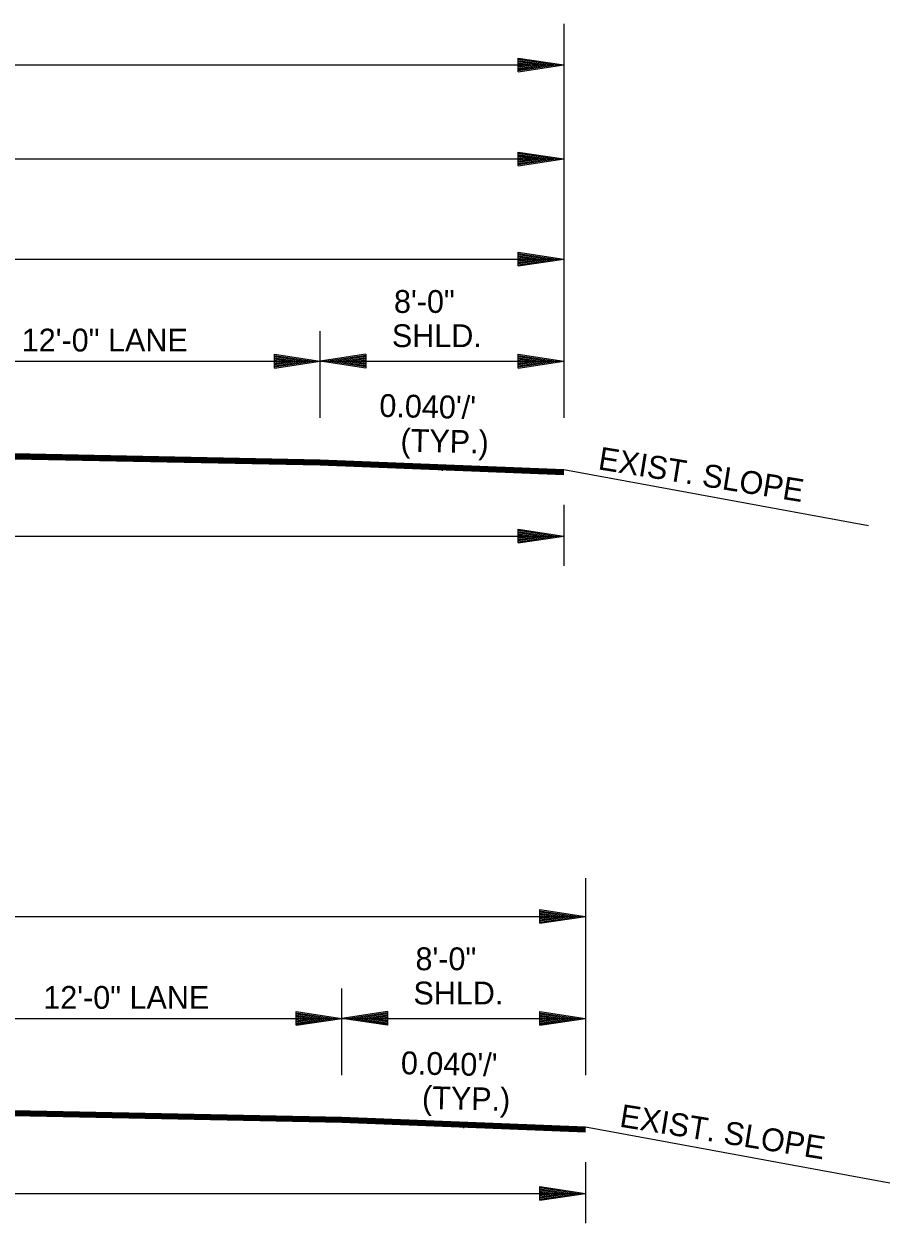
# Model space of a CAD drawing. Extents: x 544199 to 1930787, y -1968972 to 596640.
# Drawn here: x 546955.9 to 547240.4, y -1954266.9 to -1953872.9 of the extents above; entities that cross this region are included whole.
import ezdxf

# ---------------------------------------------------------------- set-up
doc = ezdxf.new("R2010")
doc.units = 0
doc.layers.add('R_Draft', color=7, linetype='Continuous')

msp = doc.modelspace()

# ---------------------------------------------------------------- linework, layer by layer
at = {"layer": 'R_Draft'}
for p, q in [((547133.23, -1953872.91), (547133.23, -1954002.37)), ((546493.23, -1953886.37), (547133.23, -1953886.37)), ((547118.23, -1953884.12), (547133.23, -1953886.37)), ((547118.23, -1953888.62), (547118.23, -1953884.12)), ((547118.23, -1953884.49), (547130.72, -1953886.37)), ((547118.23, -1953884.88), (547128.14, -1953886.37)), ((547118.23, -1953885.25), (547125.65, -1953886.37)), ((547118.23, -1953885.63), (547123.1, -1953886.37)), ((547118.23, -1953886.02), (547120.6, -1953886.37)), ((547118.23, -1953888.62), (547133.23, -1953886.37)), ((547118.23, -1953887.1), (547123.1, -1953886.37)), ((547118.23, -1953887.86), (547128.14, -1953886.37)), ((547118.23, -1953888.24), (547130.72, -1953886.37)), ((547118.23, -1953887.49), (547125.65, -1953886.37)), ((547118.23, -1953886.72), (547120.6, -1953886.37)), ((547118.23, -1953914.99), (547133.23, -1953917.24)), ((547118.23, -1953919.49), (547118.23, -1953914.99)), ((546493.23, -1953917.24), (547133.23, -1953917.24)), ((547118.23, -1953915.36), (547130.72, -1953917.24)), ((547118.23, -1953915.75), (547128.14, -1953917.24)), ((547118.23, -1953916.12), (547125.65, -1953917.24)), ((547118.23, -1953916.5), (547123.1, -1953917.24)), ((547118.23, -1953916.89), (547120.6, -1953917.24)), ((547118.23, -1953919.49), (547133.23, -1953917.24)), ((547118.23, -1953917.97), (547123.1, -1953917.24)), ((547118.23, -1953918.73), (547128.14, -1953917.24)), ((547118.23, -1953919.11), (547130.72, -1953917.24)), ((547118.23, -1953918.36), (547125.65, -1953917.24)), ((547118.23, -1953917.59), (547120.6, -1953917.24)), ((546493.23, -1953950.17), (547133.23, -1953950.17)), ((547118.23, -1953947.92), (547133.23, -1953950.17)), ((547118.23, -1953952.42), (547118.23, -1953947.92)), ((547118.23, -1953948.29), (547130.72, -1953950.17)), ((547118.23, -1953948.68), (547128.14, -1953950.17)), ((547118.23, -1953949.05), (547125.65, -1953950.17)), ((547118.23, -1953949.43), (547123.1, -1953950.17)), ((547118.23, -1953949.82), (547120.6, -1953950.17)), ((547118.23, -1953952.42), (547133.23, -1953950.17)), ((547118.23, -1953950.9), (547123.1, -1953950.17)), ((547118.23, -1953951.66), (547128.14, -1953950.17)), ((547118.23, -1953952.04), (547130.72, -1953950.17)), ((547118.23, -1953951.29), (547125.65, -1953950.17)), ((547118.23, -1953950.52), (547120.6, -1953950.17)), ((547053.23, -1954002.37), (547053.23, -1953973.81)), ((547038.23, -1953981.46), (547053.23, -1953983.71)), ((547038.23, -1953985.96), (547038.23, -1953981.46)), ((547038.23, -1953981.83), (547050.72, -1953983.71)), ((547068.23, -1953981.46), (547053.23, -1953983.71)), ((547068.23, -1953981.83), (547055.73, -1953983.71)), ((547068.23, -1953981.46), (547068.23, -1953985.96)), ((547118.23, -1953981.46), (547133.23, -1953983.71)), ((547118.23, -1953985.96), (547118.23, -1953981.46)), ((547118.23, -1953981.83), (547130.72, -1953983.71)), ((546923.23, -1953983.71), (547033.23, -1953983.71)), ((547033.23, -1953983.71), (547133.23, -1953983.71)), ((547038.23, -1953982.21), (547048.14, -1953983.71)), ((547038.23, -1953982.59), (547045.65, -1953983.71)), ((547038.23, -1953982.97), (547043.1, -1953983.71)), ((547038.23, -1953983.35), (547040.6, -1953983.71)), ((547038.23, -1953985.96), (547053.23, -1953983.71)), ((547038.23, -1953984.43), (547043.1, -1953983.71)), ((547038.23, -1953985.2), (547048.14, -1953983.71)), ((547038.23, -1953985.58), (547050.72, -1953983.71)), ((547038.23, -1953984.82), (547045.65, -1953983.71)), ((547038.23, -1953984.06), (547040.6, -1953983.71)), ((547068.23, -1953985.96), (547053.23, -1953983.71)), ((547068.23, -1953985.58), (547055.73, -1953983.71)), ((547068.23, -1953982.21), (547058.31, -1953983.71)), ((547068.23, -1953985.2), (547058.31, -1953983.71)), ((547068.23, -1953982.59), (547060.81, -1953983.71)), ((547068.23, -1953984.82), (547060.81, -1953983.71)), ((547068.23, -1953982.98), (547063.35, -1953983.71)), ((547068.23, -1953984.44), (547063.35, -1953983.71)), ((547068.23, -1953983.35), (547065.86, -1953983.71)), ((547068.23, -1953984.06), (547065.86, -1953983.71)), ((547118.23, -1953982.21), (547128.14, -1953983.71)), ((547118.23, -1953982.59), (547125.65, -1953983.71)), ((547118.23, -1953982.97), (547123.1, -1953983.71)), ((547118.23, -1953983.35), (547120.6, -1953983.71)), ((547118.23, -1953985.96), (547133.23, -1953983.71)), ((547118.23, -1953984.43), (547123.1, -1953983.71)), ((547118.23, -1953985.2), (547128.14, -1953983.71)), ((547118.23, -1953985.58), (547130.72, -1953983.71)), ((547118.23, -1953984.82), (547125.65, -1953983.71)), ((547118.23, -1953984.06), (547120.6, -1953983.71)), ((546813.2, -1954012.81), (547053.23, -1954017.61)), ((546813.2, -1954012.98), (547053.23, -1954017.78)), ((546813.21, -1954012.21), (547053.23, -1954017.01)), ((546813.21, -1954012.51), (547053.23, -1954017.31)), ((546813.22, -1954011.61), (547053.23, -1954016.41)), ((546813.22, -1954011.91), (547053.23, -1954016.71)), ((546813.23, -1954011.31), (547053.23, -1954016.11)), ((547053.23, -1954016.11), (547133.23, -1954019.31)), ((547053.23, -1954016.41), (547133.23, -1954019.61)), ((547053.23, -1954016.71), (547133.23, -1954019.91)), ((547053.23, -1954017.01), (547133.23, -1954020.21)), ((547053.23, -1954017.31), (547133.23, -1954020.51)), ((547053.23, -1954017.61), (547133.23, -1954020.81)), ((547053.23, -1954017.78), (547133.23, -1954020.98)), ((547093.23, -1954018.11), (547093.23, -1954019.78)), ((547133.23, -1954019.31), (547233.3, -1954037.69)), ((547133.23, -1954030.92), (547133.23, -1954050.92)), ((547118.23, -1954038.92), (547133.23, -1954041.17)), ((547118.23, -1954043.42), (547118.23, -1954038.92)), ((547118.23, -1954039.3), (547130.72, -1954041.17)), ((547118.23, -1954039.68), (547128.14, -1954041.17)), ((547118.23, -1954040.05), (547125.65, -1954041.17)), ((547118.23, -1954040.44), (547123.1, -1954041.17)), ((547118.23, -1954040.82), (547120.6, -1954041.17)), ((546493.23, -1954041.18), (547133.23, -1954041.25)), ((547118.23, -1954043.42), (547133.23, -1954041.17)), ((547118.23, -1954041.9), (547123.1, -1954041.17)), ((547118.23, -1954042.66), (547128.14, -1954041.17)), ((547118.23, -1954043.05), (547130.72, -1954041.17)), ((547118.23, -1954042.29), (547125.65, -1954041.17)), ((547118.23, -1954041.52), (547120.6, -1954041.17)), ((547140.3, -1954153.64), (547140.3, -1954218.37)), ((546500.3, -1954166.17), (547140.3, -1954166.17)), ((547125.3, -1954163.92), (547140.3, -1954166.17)), ((547125.3, -1954168.42), (547125.3, -1954163.92)), ((547125.3, -1954164.3), (547137.79, -1954166.17)), ((547125.3, -1954164.68), (547135.21, -1954166.17)), ((547125.3, -1954165.06), (547132.71, -1954166.17)), ((547125.3, -1954165.44), (547130.17, -1954166.17)), ((547125.3, -1954165.82), (547127.67, -1954166.17)), ((547125.3, -1954168.42), (547140.3, -1954166.17)), ((547125.3, -1954166.9), (547130.17, -1954166.17)), ((547125.3, -1954167.67), (547135.21, -1954166.17)), ((547125.3, -1954168.05), (547137.79, -1954166.17)), ((547125.3, -1954167.29), (547132.71, -1954166.17)), ((547125.3, -1954166.53), (547127.67, -1954166.17)), ((547060.3, -1954218.37), (547060.3, -1954189.82)), ((547045.3, -1954197.46), (547060.3, -1954199.71)), ((547045.3, -1954201.96), (547045.3, -1954197.46)), ((547045.3, -1954197.84), (547057.79, -1954199.71)), ((547045.3, -1954198.22), (547055.21, -1954199.71)), ((547045.3, -1954198.59), (547052.71, -1954199.71)), ((547075.3, -1954197.46), (547060.3, -1954199.71)), ((547075.3, -1954197.84), (547062.8, -1954199.71)), ((547075.3, -1954198.22), (547065.38, -1954199.71)), ((547075.3, -1954198.59), (547067.88, -1954199.71)), ((547075.3, -1954197.46), (547075.3, -1954201.96)), ((547125.3, -1954197.46), (547140.3, -1954199.71)), ((547125.3, -1954201.96), (547125.3, -1954197.46)), ((547125.3, -1954197.84), (547137.79, -1954199.71)), ((547125.3, -1954198.22), (547135.21, -1954199.71)), ((547125.3, -1954198.59), (547132.71, -1954199.71)), ((546930.3, -1954199.71), (547040.3, -1954199.71)), ((547040.3, -1954199.71), (547140.3, -1954199.71)), ((547045.3, -1954198.98), (547050.17, -1954199.71)), ((547045.3, -1954199.36), (547047.67, -1954199.71)), ((547045.3, -1954201.96), (547060.3, -1954199.71)), ((547045.3, -1954200.44), (547050.17, -1954199.71)), ((547045.3, -1954201.2), (547055.21, -1954199.71)), ((547045.3, -1954201.59), (547057.79, -1954199.71)), ((547045.3, -1954200.83), (547052.71, -1954199.71)), ((547045.3, -1954200.06), (547047.67, -1954199.71)), ((547075.3, -1954201.96), (547060.3, -1954199.71)), ((547075.3, -1954201.59), (547062.8, -1954199.71)), ((547075.3, -1954201.2), (547065.38, -1954199.71)), ((547075.3, -1954200.83), (547067.88, -1954199.71)), ((547075.3, -1954198.98), (547070.42, -1954199.71)), ((547075.3, -1954200.45), (547070.42, -1954199.71)), ((547075.3, -1954199.36), (547072.93, -1954199.71)), ((547075.3, -1954200.06), (547072.93, -1954199.71)), ((547125.3, -1954198.98), (547130.17, -1954199.71)), ((547125.3, -1954199.36), (547127.67, -1954199.71)), ((547125.3, -1954201.96), (547140.3, -1954199.71)), ((547125.3, -1954200.44), (547130.17, -1954199.71)), ((547125.3, -1954201.2), (547135.21, -1954199.71)), ((547125.3, -1954201.59), (547137.79, -1954199.71)), ((547125.3, -1954200.83), (547132.71, -1954199.71)), ((547125.3, -1954200.06), (547127.67, -1954199.71)), ((546820.26, -1954228.99), (547060.3, -1954233.79)), ((546820.27, -1954228.52), (547060.3, -1954233.32)), ((546820.27, -1954228.82), (547060.3, -1954233.62)), ((546820.28, -1954227.92), (547060.3, -1954232.72)), ((546820.28, -1954228.22), (547060.3, -1954233.02)), ((546820.29, -1954227.62), (547060.3, -1954232.42)), ((546820.3, -1954227.32), (547060.3, -1954232.12)), ((547060.3, -1954232.12), (547140.3, -1954235.32)), ((547060.3, -1954232.42), (547140.3, -1954235.62)), ((547060.3, -1954232.72), (547140.3, -1954235.92)), ((547060.3, -1954233.02), (547140.3, -1954236.22)), ((547060.3, -1954233.32), (547140.3, -1954236.52)), ((547060.3, -1954233.62), (547140.3, -1954236.82)), ((547060.3, -1954233.79), (547140.3, -1954236.99)), ((547100.3, -1954234.12), (547100.3, -1954235.79)), ((547140.3, -1954235.32), (547240.36, -1954253.69)), ((547140.3, -1954246.93), (547140.3, -1954266.93)), ((546500.3, -1954257.18), (547140.3, -1954257.26)), ((547125.3, -1954254.93), (547140.3, -1954257.18)), ((547125.3, -1954259.43), (547125.3, -1954254.93)), ((547125.3, -1954255.3), (547137.79, -1954257.18)), ((547125.3, -1954255.68), (547135.21, -1954257.18)), ((547125.3, -1954256.06), (547132.71, -1954257.18)), ((547125.3, -1954256.44), (547130.17, -1954257.18)), ((547125.3, -1954256.82), (547127.67, -1954257.18)), ((547125.3, -1954259.43), (547140.3, -1954257.18)), ((547125.3, -1954257.9), (547130.17, -1954257.18)), ((547125.3, -1954258.67), (547135.21, -1954257.18)), ((547125.3, -1954259.05), (547137.79, -1954257.18)), ((547125.3, -1954258.29), (547132.71, -1954257.18)), ((547125.3, -1954257.53), (547127.67, -1954257.18))]:
    msp.add_line(p, q, dxfattribs=at)

# ---------------------------------------------------------------- texts
for s, p in [('8\'-0" ', (547077.43, -1953967.85)), ('12\'-0" LANE', (546955.16, -1953980.53)), ('SHLD.', (547076.75, -1953979.1)), ('8\'-0" ', (547084.5, -1954183.85)), ('12\'-0" LANE', (546962.23, -1954196.54)), ('SHLD.', (547083.82, -1954195.1))]:
    msp.add_text(s, height=7.5, dxfattribs=at).set_placement(p)
for s, rotation, p in [("0.040'/' ", 358.6816, (547072.57, -1954002)), ('(TYP.)', 358.6816, (547079.51, -1954013.41)), ('EXIST. SLOPE', 350.8466, (547144.2, -1954019.22)), ("0.040'/' ", 358.6816, (547079.63, -1954218)), ('(TYP.)', 358.6816, (547086.58, -1954229.42)), ('EXIST. SLOPE', 350.8466, (547151.26, -1954235.23))]:
    msp.add_text(s, height=7.5, rotation=rotation, dxfattribs=at).set_placement(p)

doc.saveas('drawing.dxf')
